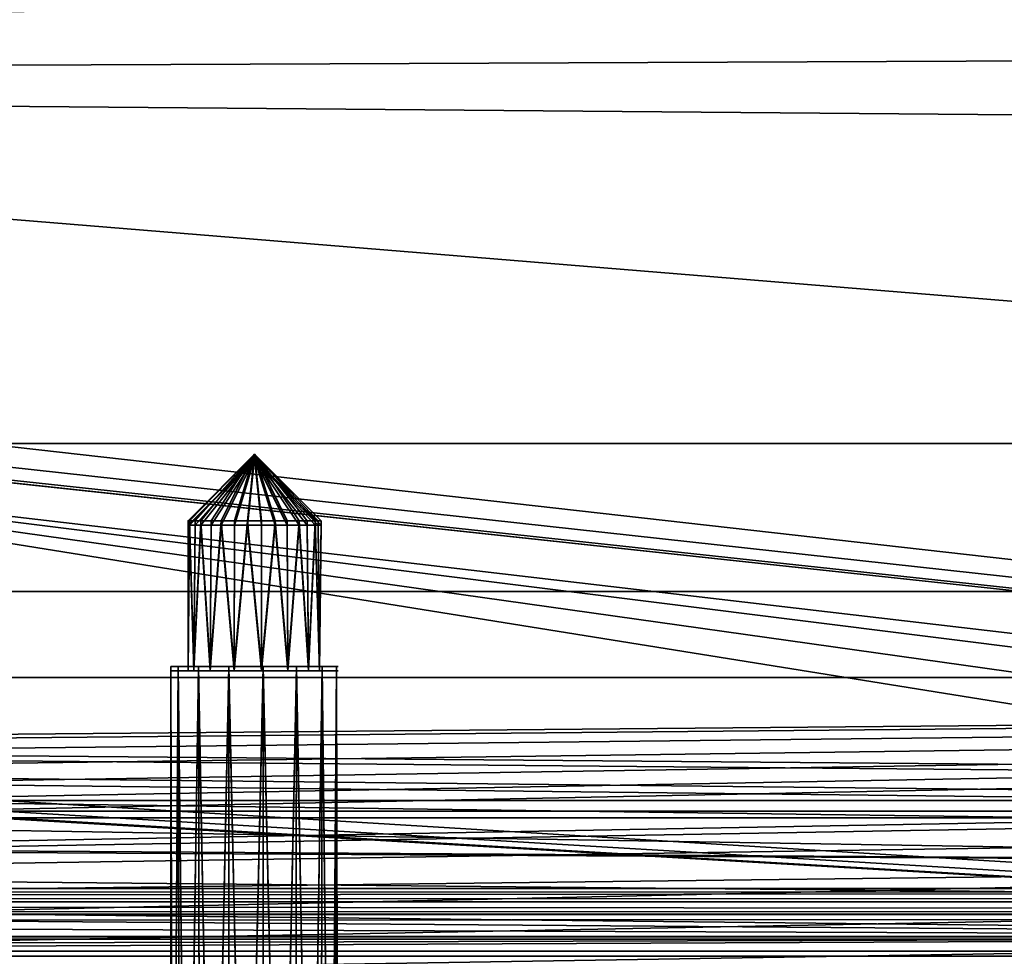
# Model space of a CAD drawing. Header units: millimetres. Extents: x -523 to 5173, y -130 to 66.
# Tile 682 of 1056: x 178 to 201, y -54 to -33. Entities that reach past the tile are written whole.
import ezdxf

# ---------------------------------------------------------------- set-up
doc = ezdxf.new("R2010")
doc.units = ezdxf.units.MM
doc.layers.add('151', color=7, linetype='Continuous', true_color=0xffffff)

# ---------------------------------------------------------------- blocks, each defined once
blk = doc.blocks.new('UG_SURFACE_009')
at = {"layer": '151', "color": 252, "linetype": 'Continuous', "lineweight": 35}
for points in [[(522.5, -46, 2207), (522.5, 40, 2207), (-522.5, 40, 2207), (-522.5, -46, 2207)], [(-372.5, -46, 2057), (-372.5, 40, 2057), (372.5, 40, 2057), (372.5, -46, 2057)], [(522.5, -46, 2207), (-522.5, -46, 2207), (-372.5, -46, 2057), (372.5, -46, 2057)]]:
    blk.add_3dface(points, dxfattribs=at)
blk = doc.blocks.new('UG_SURFACE_013')
at = {"layer": '151', "color": 252, "linetype": 'Continuous', "lineweight": 35}
for points in [[(225.618, -52.351, 1.75), (-38.56, -48, 1.75), (0.165, -50.9, 1.75)], [(-38.56, -48, 1.75), (226.761, -51.082, 1.75), (227.615, -50.9, 1.75)], [(-38.56, -48, 1.75), (225.618, -52.351, 1.75), (226.055, -51.595, 1.75)], [(-38.56, -48, 1.75), (304.211, -51.082, 1.75), (305.065, -50.9, 1.75)], [(227.615, -50.9, 1.75), (304.211, -51.082, 1.75), (-38.56, -48, 1.75)], [(305.065, -50.9, 1.75), (327.165, -48, 1.75), (-38.56, -48, 1.75)], [(226.055, -51.595, 1.75), (226.761, -51.082, 1.75), (-38.56, -48, 1.75)], [(-38.56, -48, 1.75), (327.165, -48, 1.75), (327.165, -48, 0.95), (-38.56, -48, 0.95)], [(0.165, -50.9, 0.95), (-38.56, -48, 0.95), (327.165, -48, 0.95)], [(327.165, -48, 0.95), (1.02, -51.082, 0.95), (0.165, -50.9, 0.95)], [(0.602, -55.054, 0.95), (1.4, -54.699, 0.95), (327.165, -48, 0.95), (227.615, -50.9, 0.95)], [(1.726, -51.595, 0.95), (1.02, -51.082, 0.95), (327.165, -48, 0.95)], [(1.4, -54.699, 0.95), (1.984, -54.05, 0.95), (327.165, -48, 0.95)], [(2.163, -52.351, 0.95), (1.726, -51.595, 0.95), (327.165, -48, 0.95)], [(327.165, -48, 0.95), (1.984, -54.05, 0.95), (2.254, -53.22, 0.95)], [(2.254, -53.22, 0.95), (2.163, -52.351, 0.95), (327.165, -48, 0.95)], [(0.165, -50.9, 1.75), (1.02, -51.082, 1.75), (225.618, -52.351, 1.75)], [(227.615, -50.9, 0.95), (226.761, -51.082, 0.95), (0.602, -55.054, 0.95)], [(0.602, -55.054, 0.95), (226.761, -51.082, 0.95), (226.055, -51.595, 0.95)], [(1.02, -51.082, 1.75), (1.726, -51.595, 1.75), (225.797, -54.05, 1.75), (225.527, -53.22, 1.75)], [(225.527, -53.22, 1.75), (225.618, -52.351, 1.75), (1.02, -51.082, 1.75)], [(226.055, -51.595, 0.95), (225.618, -52.351, 0.95), (0.602, -55.054, 0.95)], [(225.797, -54.05, 1.75), (1.726, -51.595, 1.75), (2.163, -52.351, 1.75)], [(0.602, -55.054, 0.95), (225.618, -52.351, 0.95), (-38.56, -58.25, 0.95)], [(225.618, -52.351, 0.95), (225.527, -53.22, 0.95), (-38.56, -58.25, 0.95)], [(2.163, -52.351, 1.75), (2.254, -53.22, 1.75), (225.797, -54.05, 1.75)], [(225.527, -53.22, 0.95), (225.797, -54.05, 0.95), (-38.56, -58.25, 0.95)], [(225.797, -54.05, 1.75), (2.254, -53.22, 1.75), (1.984, -54.05, 1.75)], [(-38.56, -58.25, 0.95), (225.797, -54.05, 0.95), (226.381, -54.699, 0.95)], [(1.4, -54.699, 1.75), (0.602, -55.054, 1.75), (225.797, -54.05, 1.75)], [(226.381, -54.699, 1.75), (225.797, -54.05, 1.75), (0.602, -55.054, 1.75)], [(1.984, -54.05, 1.75), (1.4, -54.699, 1.75), (225.797, -54.05, 1.75)]]:
    blk.add_3dface(points, dxfattribs=at)
blk = doc.blocks.new('UG_SURFACE_014')
at = {"layer": '151', "color": 252, "linetype": 'Continuous', "lineweight": 35}
for points in [[(332.665, -62, 2014.25), (332.665, -2, 2014.25), (-332.335, -2, 2014.25), (-332.335, -62, 2014.25)], [(-332.335, -62, 4.25), (-332.335, -2, 4.25), (332.665, -2, 4.25), (332.665, -62, 4.25)]]:
    blk.add_3dface(points, dxfattribs=at)
blk = doc.blocks.new('UG_SURFACE_015')
at = {"layer": '151', "color": 252, "linetype": 'Continuous', "lineweight": 35}
for points in [[(266.34, -2.6, 1.75), (163.44, -2.6, 1.75), (163.44, -42.55, 1.75), (266.34, -42.55, 1.75)], [(266.34, -42.55, 0.95), (163.44, -42.55, 0.95), (163.44, -2.6, 0.95), (266.34, -2.6, 0.95)], [(305.176, -26.404, 2023.15), (304.811, -29.878, 2023.15), (101.984, -34.05, 2023.15), (102.254, -33.22, 2023.15)], [(102.254, -33.22, 2023.15), (102.163, -32.351, 2023.15), (305.176, -26.404, 2023.15)], [(304.811, -29.878, 2023.95), (305.176, -26.404, 2023.95), (102.163, -32.351, 2023.95), (102.254, -33.22, 2023.95)], [(101.984, -34.05, 2023.15), (304.811, -29.878, 2023.15), (305.891, -33.2, 2023.15)], [(305.891, -33.2, 2023.95), (304.811, -29.878, 2023.95), (101.984, -34.05, 2023.95)], [(102.254, -33.22, 2023.95), (101.984, -34.05, 2023.95), (304.811, -29.878, 2023.95)], [(305.891, -33.2, 2023.15), (308.228, -35.796, 2023.15), (101.984, -34.05, 2023.15)], [(101.984, -34.05, 2023.95), (308.228, -35.796, 2023.95), (305.891, -33.2, 2023.95)], [(-98.6, -34.699, 2023.15), (-98.016, -34.05, 2023.15), (337.33, -60.6, 2023.15)], [(337.33, -60.6, 2023.95), (-98.016, -34.05, 2023.95), (-98.6, -34.699, 2023.95)], [(337.33, -60.6, 2023.15), (-98.016, -34.05, 2023.15), (99.729, -35.054, 2023.15)], [(99.729, -35.054, 2023.95), (-98.016, -34.05, 2023.95), (337.33, -60.6, 2023.95)], [(101.4, -34.699, 2023.15), (101.984, -34.05, 2023.15), (337.33, -60.6, 2023.15)], [(337.33, -60.6, 2023.95), (101.984, -34.05, 2023.95), (101.4, -34.699, 2023.95)], [(337.33, -60.6, 2023.15), (101.984, -34.05, 2023.15), (308.228, -35.796, 2023.15), (311.419, -37.216, 2023.15)], [(311.419, -37.216, 2023.95), (308.228, -35.796, 2023.95), (101.984, -34.05, 2023.95), (337.33, -60.6, 2023.95)], [(337.33, -60.6, 2023.15), (-99.398, -35.054, 2023.15), (-98.6, -34.699, 2023.15)], [(-98.6, -34.699, 2023.95), (-99.398, -35.054, 2023.95), (337.33, -60.6, 2023.95)], [(337.33, -60.6, 2023.15), (100.602, -35.054, 2023.15), (101.4, -34.699, 2023.15)], [(101.4, -34.699, 2023.95), (100.602, -35.054, 2023.95), (337.33, -60.6, 2023.95)], [(-100.271, -35.054, 2023.15), (337.33, -60.6, 2023.15), (-337, -60.6, 2023.15)], [(-335.432, -59.702, 2023.95), (337.33, -60.6, 2023.95), (-99.398, -35.054, 2023.95), (-100.271, -35.054, 2023.95)], [(-100.271, -35.054, 2023.15), (-99.398, -35.054, 2023.15), (337.33, -60.6, 2023.15)], [(99.729, -35.054, 2023.15), (100.602, -35.054, 2023.15), (337.33, -60.6, 2023.15)], [(337.33, -60.6, 2023.95), (100.602, -35.054, 2023.95), (99.729, -35.054, 2023.95)], [(163.44, -42.55, 1.75), (224.681, -52.376, 1.75), (225.188, -51.237, 1.75)], [(266.34, -42.55, 1.75), (163.44, -42.55, 1.75), (227.302, -50.016, 1.75), (228.542, -50.147, 1.75)], [(225.188, -51.237, 1.75), (226.115, -50.402, 1.75), (163.44, -42.55, 1.75)], [(226.115, -50.402, 1.75), (227.302, -50.016, 1.75), (163.44, -42.55, 1.75)], [(163.44, -42.55, 1.75), (163.44, -57.75, 1.75), (224.681, -53.624, 1.75), (224.681, -52.376, 1.75)], [(163.44, -42.55, 0.95), (226.115, -50.402, 0.95), (225.188, -51.237, 0.95)], [(163.44, -57.75, 0.95), (163.44, -42.55, 0.95), (224.681, -52.376, 0.95), (224.681, -53.624, 0.95)], [(163.44, -42.55, 0.95), (227.302, -50.016, 0.95), (226.115, -50.402, 0.95)], [(228.542, -50.147, 0.95), (227.302, -50.016, 0.95), (163.44, -42.55, 0.95), (266.34, -42.55, 0.95)], [(225.188, -51.237, 0.95), (224.681, -52.376, 0.95), (163.44, -42.55, 0.95)], [(225.188, -54.763, 1.75), (224.681, -53.624, 1.75), (163.44, -57.75, 1.75)], [(163.44, -57.75, 0.95), (224.681, -53.624, 0.95), (225.188, -54.763, 0.95)]]:
    blk.add_3dface(points, dxfattribs=at)
blk = doc.blocks.new('UG_SURFACE_016')
at = {"layer": '151', "color": 252, "linetype": 'Continuous', "lineweight": 35}
for points in [[(266.34, -2.6, 1.75), (163.44, -2.6, 1.75), (163.44, -42.55, 1.75), (266.34, -42.55, 1.75)], [(266.34, -42.55, 0.95), (163.44, -42.55, 0.95), (163.44, -2.6, 0.95), (266.34, -2.6, 0.95)], [(305.176, -26.404, 2023.15), (304.811, -29.878, 2023.15), (101.984, -34.05, 2023.15), (102.254, -33.22, 2023.15)], [(102.254, -33.22, 2023.15), (102.163, -32.351, 2023.15), (305.176, -26.404, 2023.15)], [(304.811, -29.878, 2023.95), (305.176, -26.404, 2023.95), (102.163, -32.351, 2023.95), (102.254, -33.22, 2023.95)], [(101.984, -34.05, 2023.15), (304.811, -29.878, 2023.15), (305.891, -33.2, 2023.15)], [(305.891, -33.2, 2023.95), (304.811, -29.878, 2023.95), (101.984, -34.05, 2023.95)], [(102.254, -33.22, 2023.95), (101.984, -34.05, 2023.95), (304.811, -29.878, 2023.95)], [(305.891, -33.2, 2023.15), (308.228, -35.796, 2023.15), (101.984, -34.05, 2023.15)], [(101.984, -34.05, 2023.95), (308.228, -35.796, 2023.95), (305.891, -33.2, 2023.95)], [(-98.6, -34.699, 2023.15), (-98.016, -34.05, 2023.15), (337.33, -60.6, 2023.15)], [(337.33, -60.6, 2023.95), (-98.016, -34.05, 2023.95), (-98.6, -34.699, 2023.95)], [(337.33, -60.6, 2023.15), (-98.016, -34.05, 2023.15), (99.729, -35.054, 2023.15)], [(99.729, -35.054, 2023.95), (-98.016, -34.05, 2023.95), (337.33, -60.6, 2023.95)], [(101.4, -34.699, 2023.15), (101.984, -34.05, 2023.15), (337.33, -60.6, 2023.15)], [(337.33, -60.6, 2023.95), (101.984, -34.05, 2023.95), (101.4, -34.699, 2023.95)], [(337.33, -60.6, 2023.15), (101.984, -34.05, 2023.15), (308.228, -35.796, 2023.15), (311.419, -37.216, 2023.15)], [(311.419, -37.216, 2023.95), (308.228, -35.796, 2023.95), (101.984, -34.05, 2023.95), (337.33, -60.6, 2023.95)], [(337.33, -60.6, 2023.15), (-99.398, -35.054, 2023.15), (-98.6, -34.699, 2023.15)], [(-98.6, -34.699, 2023.95), (-99.398, -35.054, 2023.95), (337.33, -60.6, 2023.95)], [(337.33, -60.6, 2023.15), (100.602, -35.054, 2023.15), (101.4, -34.699, 2023.15)], [(101.4, -34.699, 2023.95), (100.602, -35.054, 2023.95), (337.33, -60.6, 2023.95)], [(-100.271, -35.054, 2023.15), (337.33, -60.6, 2023.15), (-337, -60.6, 2023.15)], [(-335.432, -59.702, 2023.95), (337.33, -60.6, 2023.95), (-99.398, -35.054, 2023.95), (-100.271, -35.054, 2023.95)], [(-100.271, -35.054, 2023.15), (-99.398, -35.054, 2023.15), (337.33, -60.6, 2023.15)], [(99.729, -35.054, 2023.15), (100.602, -35.054, 2023.15), (337.33, -60.6, 2023.15)], [(337.33, -60.6, 2023.95), (100.602, -35.054, 2023.95), (99.729, -35.054, 2023.95)], [(163.44, -42.55, 1.75), (224.681, -52.376, 1.75), (225.188, -51.237, 1.75)], [(266.34, -42.55, 1.75), (163.44, -42.55, 1.75), (227.302, -50.016, 1.75), (228.542, -50.147, 1.75)], [(225.188, -51.237, 1.75), (226.115, -50.402, 1.75), (163.44, -42.55, 1.75)], [(226.115, -50.402, 1.75), (227.302, -50.016, 1.75), (163.44, -42.55, 1.75)], [(163.44, -42.55, 1.75), (163.44, -57.75, 1.75), (224.681, -53.624, 1.75), (224.681, -52.376, 1.75)], [(163.44, -42.55, 0.95), (226.115, -50.402, 0.95), (225.188, -51.237, 0.95)], [(163.44, -57.75, 0.95), (163.44, -42.55, 0.95), (224.681, -52.376, 0.95), (224.681, -53.624, 0.95)], [(163.44, -42.55, 0.95), (227.302, -50.016, 0.95), (226.115, -50.402, 0.95)], [(228.542, -50.147, 0.95), (227.302, -50.016, 0.95), (163.44, -42.55, 0.95), (266.34, -42.55, 0.95)], [(225.188, -51.237, 0.95), (224.681, -52.376, 0.95), (163.44, -42.55, 0.95)], [(225.188, -54.763, 1.75), (224.681, -53.624, 1.75), (163.44, -57.75, 1.75)], [(163.44, -57.75, 0.95), (224.681, -53.624, 0.95), (225.188, -54.763, 0.95)]]:
    blk.add_3dface(points, dxfattribs=at)
blk = doc.blocks.new('UG_SURFACE_020')
at = {"layer": '151', "color": 1, "linetype": 'Continuous', "lineweight": 35}
for points in [[(-337.835, -28, -1.05), (338.165, -28, -1.05), (338.165, -48, -1.05), (-337.835, -48, -1.05)], [(-337.835, -48, 0.95), (338.165, -48, 0.95), (338.165, -28, 0.95), (-337.835, -28, 0.95)], [(-337.835, -48, -1.05), (338.165, -48, -1.05), (338.165, -48, 0.95), (-337.835, -48, 0.95)]]:
    blk.add_3dface(points, dxfattribs=at)
blk = doc.blocks.new('UG_SURFACE_027')
at = {"layer": '151', "color": 252, "linetype": 'Continuous', "lineweight": 35}
for points in [[(332.665, -62, 2014.25), (332.665, -2, 2014.25), (-332.335, -2, 2014.25), (-332.335, -62, 2014.25)], [(-332.335, -62, 4.25), (-332.335, -2, 4.25), (332.665, -2, 4.25), (332.665, -62, 4.25)]]:
    blk.add_3dface(points, dxfattribs=at)
blk = doc.blocks.new('UG_SURFACE_041')
at = {"layer": '151', "color": 252, "linetype": 'Continuous', "lineweight": 35}
for points in [[(-329, 4.013, -5), (-344, 4.013, -5), (-344, -50.87, -5), (344, -50.87, -5)], [(-329, 4.013, -6), (329, 4.013, -6), (-344, -50.87, -6)], [(329, 4.013, -6), (344, 4.013, -6), (344, -50.87, -6), (-344, -50.87, -6)], [(329, 4.013, -5), (-329, 4.013, -5), (344, -50.87, -5)], [(-344, -51.274, -5.032), (344, -51.274, -5.032), (344, -50.87, -5), (-344, -50.87, -5)], [(-344, -50.87, -6), (344, -50.87, -6), (344, -51.117, -6.019), (-344, -51.117, -6.019)], [(-344, -51.117, -6.019), (344, -51.117, -6.019), (344, -57.831, -7.083), (-344, -57.831, -7.083)], [(-344, -57.987, -6.095), (344, -57.987, -6.095), (344, -51.274, -5.032), (-344, -51.274, -5.032)]]:
    blk.add_3dface(points, dxfattribs=at)
blk = doc.blocks.new('UG_SURFACE_057')
at = {"layer": '151', "color": 252, "linetype": 'Continuous', "lineweight": 35}
for points in [[(-346.5, -52.92, 2031.5), (346.5, -52.92, 2031.5), (346.5, 14.92, 2031.5), (-346.5, 14.92, 2031.5)], [(-345, -52.92, 2030), (-345, 14.92, 2030), (345, 14.92, 2030), (345, -52.92, 2030)], [(-390, -46, 2075), (390, -46, 2075), (388.5, -46, 2073.5), (-388.5, -46, 2073.5)], [(-390, -46, 2075), (-390, -52.92, 2075), (390, -52.92, 2075), (390, -46, 2075)], [(-388.5, -46, 2073.5), (388.5, -46, 2073.5), (388.5, -52.92, 2073.5), (-388.5, -52.92, 2073.5)], [(389.941, -53.521, 2074.941), (-390, -52.92, 2075), (-389.941, -53.521, 2074.941)], [(389.941, -53.521, 2074.941), (390, -52.92, 2075), (-390, -52.92, 2075)], [(-388.47, -53.228, 2073.47), (-388.5, -52.92, 2073.5), (388.5, -52.92, 2073.5)], [(-388.47, -53.228, 2073.47), (388.5, -52.92, 2073.5), (388.47, -53.228, 2073.47)], [(346.53, -53.228, 2031.53), (-346.5, -52.92, 2031.5), (-346.53, -53.228, 2031.53)], [(346.53, -53.228, 2031.53), (346.5, -52.92, 2031.5), (-346.5, -52.92, 2031.5)], [(-345.059, -53.521, 2030.059), (345, -52.92, 2030), (345.059, -53.521, 2030.059)], [(-345.059, -53.521, 2030.059), (-345, -52.92, 2030), (345, -52.92, 2030)], [(388.47, -53.228, 2073.47), (388.38, -53.525, 2073.38), (-388.38, -53.525, 2073.38), (-388.47, -53.228, 2073.47)], [(-346.53, -53.228, 2031.53), (-346.62, -53.525, 2031.62), (346.62, -53.525, 2031.62)], [(-346.53, -53.228, 2031.53), (346.62, -53.525, 2031.62), (346.53, -53.228, 2031.53)], [(-389.941, -53.521, 2074.941), (-389.766, -54.099, 2074.765), (389.766, -54.099, 2074.765), (389.941, -53.521, 2074.941)], [(388.037, -54.037, 2073.037), (-388.037, -54.037, 2073.037), (-388.38, -53.525, 2073.38), (388.38, -53.525, 2073.38)], [(346.62, -53.525, 2031.62), (-346.62, -53.525, 2031.62), (-346.963, -54.037, 2031.963), (346.963, -54.037, 2031.963)], [(345.059, -53.521, 2030.059), (-345.234, -54.099, 2030.234), (-345.059, -53.521, 2030.059)], [(345.059, -53.521, 2030.059), (345.234, -54.099, 2030.234), (-345.234, -54.099, 2030.234)], [(389.766, -54.099, 2074.765), (-389.766, -54.099, 2074.765), (-389.098, -55.098, 2074.098), (389.098, -55.098, 2074.098)], [(387.525, -54.38, 2072.525), (-387.525, -54.38, 2072.525), (-388.037, -54.037, 2073.037), (388.037, -54.037, 2073.037)], [(346.963, -54.037, 2031.963), (-346.963, -54.037, 2031.963), (-347.475, -54.38, 2032.475), (347.475, -54.38, 2032.475)], [(345.902, -55.098, 2030.902), (-345.902, -55.098, 2030.902), (-345.234, -54.099, 2030.234), (345.234, -54.099, 2030.234)], [(386.92, -54.5, 2071.92), (-386.92, -54.5, 2071.92), (-387.525, -54.38, 2072.525), (387.525, -54.38, 2072.525)], [(347.475, -54.38, 2032.475), (-347.475, -54.38, 2032.475), (-348.08, -54.5, 2033.08), (348.08, -54.5, 2033.08)], [(-386.92, -54.5, 2071.92), (386.92, -54.5, 2071.92), (348.08, -54.5, 2033.08), (-348.08, -54.5, 2033.08)]]:
    blk.add_3dface(points, dxfattribs=at)
blk = doc.blocks.new('UG_SURFACE_068')
at = {"layer": '151', "color": 252, "linetype": 'Continuous', "lineweight": 35}
for points in [[(-346.5, -52.92, 2031.5), (346.5, -52.92, 2031.5), (346.5, 14.92, 2031.5), (-346.5, 14.92, 2031.5)], [(-345, -52.92, 2030), (-345, 14.92, 2030), (345, 14.92, 2030), (345, -52.92, 2030)], [(-390, -46, 2075), (390, -46, 2075), (388.5, -46, 2073.5), (-388.5, -46, 2073.5)], [(-390, -46, 2075), (-390, -52.92, 2075), (390, -52.92, 2075), (390, -46, 2075)], [(-388.5, -46, 2073.5), (388.5, -46, 2073.5), (388.5, -52.92, 2073.5), (-388.5, -52.92, 2073.5)], [(389.941, -53.521, 2074.941), (-390, -52.92, 2075), (-389.941, -53.521, 2074.941)], [(389.941, -53.521, 2074.941), (390, -52.92, 2075), (-390, -52.92, 2075)], [(-388.47, -53.228, 2073.47), (-388.5, -52.92, 2073.5), (388.5, -52.92, 2073.5)], [(-388.47, -53.228, 2073.47), (388.5, -52.92, 2073.5), (388.47, -53.228, 2073.47)], [(346.53, -53.228, 2031.53), (-346.5, -52.92, 2031.5), (-346.53, -53.228, 2031.53)], [(346.53, -53.228, 2031.53), (346.5, -52.92, 2031.5), (-346.5, -52.92, 2031.5)], [(-345.059, -53.521, 2030.059), (345, -52.92, 2030), (345.059, -53.521, 2030.059)], [(-345.059, -53.521, 2030.059), (-345, -52.92, 2030), (345, -52.92, 2030)], [(388.47, -53.228, 2073.47), (388.38, -53.525, 2073.38), (-388.38, -53.525, 2073.38), (-388.47, -53.228, 2073.47)], [(-346.53, -53.228, 2031.53), (-346.62, -53.525, 2031.62), (346.62, -53.525, 2031.62)], [(-346.53, -53.228, 2031.53), (346.62, -53.525, 2031.62), (346.53, -53.228, 2031.53)], [(-389.941, -53.521, 2074.941), (-389.766, -54.099, 2074.765), (389.766, -54.099, 2074.765), (389.941, -53.521, 2074.941)], [(388.037, -54.037, 2073.037), (-388.037, -54.037, 2073.037), (-388.38, -53.525, 2073.38), (388.38, -53.525, 2073.38)], [(346.62, -53.525, 2031.62), (-346.62, -53.525, 2031.62), (-346.963, -54.037, 2031.963), (346.963, -54.037, 2031.963)], [(345.059, -53.521, 2030.059), (-345.234, -54.099, 2030.234), (-345.059, -53.521, 2030.059)], [(345.059, -53.521, 2030.059), (345.234, -54.099, 2030.234), (-345.234, -54.099, 2030.234)], [(389.766, -54.099, 2074.765), (-389.766, -54.099, 2074.765), (-389.098, -55.098, 2074.098), (389.098, -55.098, 2074.098)], [(387.525, -54.38, 2072.525), (-387.525, -54.38, 2072.525), (-388.037, -54.037, 2073.037), (388.037, -54.037, 2073.037)], [(346.963, -54.037, 2031.963), (-346.963, -54.037, 2031.963), (-347.475, -54.38, 2032.475), (347.475, -54.38, 2032.475)], [(345.902, -55.098, 2030.902), (-345.902, -55.098, 2030.902), (-345.234, -54.099, 2030.234), (345.234, -54.099, 2030.234)], [(386.92, -54.5, 2071.92), (-386.92, -54.5, 2071.92), (-387.525, -54.38, 2072.525), (387.525, -54.38, 2072.525)], [(347.475, -54.38, 2032.475), (-347.475, -54.38, 2032.475), (-348.08, -54.5, 2033.08), (348.08, -54.5, 2033.08)], [(-386.92, -54.5, 2071.92), (386.92, -54.5, 2071.92), (348.08, -54.5, 2033.08), (-348.08, -54.5, 2033.08)]]:
    blk.add_3dface(points, dxfattribs=at)
blk = doc.blocks.new('UG_SURFACE_317')
at = {"layer": '151', "color": 156, "linetype": 'Continuous', "lineweight": 35}
for points in [[(183.65, -42.8, 1712.402), (182.134, -44.35, 1712.08), (182.1, -44.35, 1712.402)], [(182.1, -44.35, 1712.402), (182.134, -44.35, 1712.724), (183.65, -42.8, 1712.402)], [(183.65, -42.8, 1712.402), (182.134, -44.35, 1712.724), (182.265, -44.35, 1713.019)], [(182.265, -44.35, 1711.785), (182.134, -44.35, 1712.08), (183.65, -42.8, 1712.402)], [(183.65, -42.8, 1712.402), (182.396, -44.35, 1711.491), (182.265, -44.35, 1711.785)], [(182.265, -44.35, 1713.019), (182.396, -44.35, 1713.313), (183.65, -42.8, 1712.402)], [(183.65, -42.8, 1712.402), (182.396, -44.35, 1713.313), (182.636, -44.35, 1713.529)], [(182.636, -44.35, 1711.275), (182.396, -44.35, 1711.491), (183.65, -42.8, 1712.402)], [(183.65, -42.8, 1712.402), (182.875, -44.35, 1711.06), (182.636, -44.35, 1711.275)], [(182.636, -44.35, 1713.529), (182.875, -44.35, 1713.744), (183.65, -42.8, 1712.402)], [(183.65, -42.8, 1712.402), (182.875, -44.35, 1713.744), (183.181, -44.35, 1713.844)], [(183.181, -44.35, 1710.96), (182.875, -44.35, 1711.06), (183.65, -42.8, 1712.402)], [(183.65, -42.8, 1712.402), (183.488, -44.35, 1710.86), (183.181, -44.35, 1710.96)], [(183.181, -44.35, 1713.844), (183.488, -44.35, 1713.944), (183.65, -42.8, 1712.402)], [(183.65, -42.8, 1712.402), (183.488, -44.35, 1713.944), (183.808, -44.35, 1713.91)], [(183.808, -44.35, 1710.894), (183.488, -44.35, 1710.86), (183.65, -42.8, 1712.402)], [(183.65, -42.8, 1712.402), (185.066, -44.35, 1713.032), (185.133, -44.35, 1712.717)], [(183.65, -42.8, 1712.402), (184.687, -44.35, 1713.554), (184.877, -44.35, 1713.293)], [(183.65, -42.8, 1712.402), (184.129, -44.35, 1713.876), (184.408, -44.35, 1713.715)], [(183.65, -42.8, 1712.402), (184.129, -44.35, 1710.928), (183.808, -44.35, 1710.894)], [(183.65, -42.8, 1712.402), (184.687, -44.35, 1711.25), (184.408, -44.35, 1711.089)], [(183.65, -42.8, 1712.402), (185.066, -44.35, 1711.772), (184.877, -44.35, 1711.511)], [(183.65, -42.8, 1712.402), (185.2, -44.35, 1712.402), (185.133, -44.35, 1712.087)], [(185.133, -44.35, 1712.087), (185.066, -44.35, 1711.772), (183.65, -42.8, 1712.402)], [(184.877, -44.35, 1711.511), (184.687, -44.35, 1711.25), (183.65, -42.8, 1712.402)], [(184.408, -44.35, 1711.089), (184.129, -44.35, 1710.928), (183.65, -42.8, 1712.402)], [(183.808, -44.35, 1713.91), (184.129, -44.35, 1713.876), (183.65, -42.8, 1712.402)], [(184.408, -44.35, 1713.715), (184.687, -44.35, 1713.554), (183.65, -42.8, 1712.402)], [(184.877, -44.35, 1713.293), (185.066, -44.35, 1713.032), (183.65, -42.8, 1712.402)], [(185.133, -44.35, 1712.717), (185.2, -44.35, 1712.402), (183.65, -42.8, 1712.402)], [(182.1, -47.75, 1712.402), (182.234, -47.75, 1713.032), (182.134, -44.35, 1712.724)], [(182.1, -47.75, 1712.402), (182.1, -44.35, 1712.402), (182.134, -44.35, 1712.08)], [(182.134, -44.35, 1712.08), (182.234, -47.75, 1711.772), (182.1, -47.75, 1712.402)], [(182.134, -44.35, 1712.724), (182.1, -44.35, 1712.402), (182.1, -47.75, 1712.402)], [(182.234, -47.75, 1713.032), (182.265, -44.35, 1713.019), (182.134, -44.35, 1712.724)], [(182.134, -44.35, 1712.08), (182.265, -44.35, 1711.785), (182.234, -47.75, 1711.772)], [(182.396, -44.35, 1713.313), (182.234, -47.75, 1713.032), (182.613, -47.75, 1713.554)], [(182.613, -47.75, 1711.25), (182.234, -47.75, 1711.772), (182.396, -44.35, 1711.491)], [(182.234, -47.75, 1711.772), (182.265, -44.35, 1711.785), (182.396, -44.35, 1711.491)], [(182.396, -44.35, 1713.313), (182.265, -44.35, 1713.019), (182.234, -47.75, 1713.032)], [(182.613, -47.75, 1713.554), (182.636, -44.35, 1713.529), (182.396, -44.35, 1713.313)], [(182.396, -44.35, 1711.491), (182.636, -44.35, 1711.275), (182.613, -47.75, 1711.25)], [(182.875, -44.35, 1713.744), (182.613, -47.75, 1713.554), (183.171, -47.75, 1713.876)], [(183.171, -47.75, 1710.928), (182.613, -47.75, 1711.25), (182.875, -44.35, 1711.06)], [(182.613, -47.75, 1711.25), (182.636, -44.35, 1711.275), (182.875, -44.35, 1711.06)], [(182.875, -44.35, 1713.744), (182.636, -44.35, 1713.529), (182.613, -47.75, 1713.554)], [(183.171, -47.75, 1713.876), (183.181, -44.35, 1713.844), (182.875, -44.35, 1713.744)], [(182.875, -44.35, 1711.06), (183.181, -44.35, 1710.96), (183.171, -47.75, 1710.928)], [(183.171, -47.75, 1713.876), (183.812, -47.75, 1713.944), (183.488, -44.35, 1713.944)], [(183.171, -47.75, 1710.928), (183.181, -44.35, 1710.96), (183.488, -44.35, 1710.86)], [(183.488, -44.35, 1710.86), (183.812, -47.75, 1710.86), (183.171, -47.75, 1710.928)], [(183.488, -44.35, 1713.944), (183.181, -44.35, 1713.844), (183.171, -47.75, 1713.876)], [(183.812, -47.75, 1713.944), (183.808, -44.35, 1713.91), (183.488, -44.35, 1713.944)], [(183.488, -44.35, 1710.86), (183.808, -44.35, 1710.894), (183.812, -47.75, 1710.86)], [(183.812, -47.75, 1710.86), (183.808, -44.35, 1710.894), (184.129, -44.35, 1710.928)], [(184.129, -44.35, 1713.876), (183.808, -44.35, 1713.91), (183.812, -47.75, 1713.944)], [(183.812, -47.75, 1713.944), (184.425, -47.75, 1713.744), (184.129, -44.35, 1713.876)], [(184.129, -44.35, 1710.928), (184.425, -47.75, 1711.06), (183.812, -47.75, 1710.86)], [(184.425, -47.75, 1713.744), (184.408, -44.35, 1713.715), (184.129, -44.35, 1713.876)], [(184.129, -44.35, 1710.928), (184.408, -44.35, 1711.089), (184.425, -47.75, 1711.06)], [(184.425, -47.75, 1711.06), (184.408, -44.35, 1711.089), (184.687, -44.35, 1711.25)], [(184.687, -44.35, 1713.554), (184.408, -44.35, 1713.715), (184.425, -47.75, 1713.744)], [(184.687, -44.35, 1713.554), (184.425, -47.75, 1713.744), (184.904, -47.75, 1713.313)], [(184.904, -47.75, 1711.491), (184.425, -47.75, 1711.06), (184.687, -44.35, 1711.25)], [(184.904, -47.75, 1713.313), (184.877, -44.35, 1713.293), (184.687, -44.35, 1713.554)], [(184.687, -44.35, 1711.25), (184.877, -44.35, 1711.511), (184.904, -47.75, 1711.491)], [(184.904, -47.75, 1711.491), (184.877, -44.35, 1711.511), (185.066, -44.35, 1711.772)], [(185.066, -44.35, 1713.032), (184.877, -44.35, 1713.293), (184.904, -47.75, 1713.313)], [(185.066, -44.35, 1713.032), (184.904, -47.75, 1713.313), (185.166, -47.75, 1712.724)], [(185.166, -47.75, 1712.08), (184.904, -47.75, 1711.491), (185.066, -44.35, 1711.772)], [(185.166, -47.75, 1712.724), (185.133, -44.35, 1712.717), (185.066, -44.35, 1713.032)], [(185.066, -44.35, 1711.772), (185.133, -44.35, 1712.087), (185.166, -47.75, 1712.08)], [(185.166, -47.75, 1712.08), (185.133, -44.35, 1712.087), (185.2, -44.35, 1712.402)], [(185.2, -44.35, 1712.402), (185.133, -44.35, 1712.717), (185.166, -47.75, 1712.724)], [(185.2, -44.35, 1712.402), (185.166, -47.75, 1712.724), (185.166, -47.75, 1712.08)], [(181.869, -47.75, 1711.609), (181.7, -47.75, 1712.402), (182.1, -47.75, 1712.402), (182.234, -47.75, 1711.772)], [(182.234, -47.75, 1713.032), (182.1, -47.75, 1712.402), (181.7, -47.75, 1712.402), (181.869, -47.75, 1713.195)], [(181.7, -47.75, 1712.402), (181.7, -65.555, 1712.402), (181.743, -65.555, 1712.807)], [(181.743, -65.555, 1712.807), (181.869, -47.75, 1713.195), (181.7, -47.75, 1712.402)], [(181.7, -47.75, 1712.402), (181.869, -47.75, 1711.609), (181.743, -65.555, 1711.997)], [(181.743, -65.555, 1711.997), (181.7, -65.555, 1712.402), (181.7, -47.75, 1712.402)], [(181.869, -47.75, 1711.609), (181.908, -65.555, 1711.626), (181.743, -65.555, 1711.997)], [(181.743, -65.555, 1712.807), (181.908, -65.555, 1713.178), (181.869, -47.75, 1713.195)], [(181.869, -47.75, 1713.195), (182.345, -47.75, 1713.851), (182.613, -47.75, 1713.554), (182.234, -47.75, 1713.032)], [(182.234, -47.75, 1711.772), (182.613, -47.75, 1711.25), (182.345, -47.75, 1710.953), (181.869, -47.75, 1711.609)], [(181.869, -47.75, 1713.195), (181.908, -65.555, 1713.178), (182.072, -65.555, 1713.548)], [(182.072, -65.555, 1713.548), (182.345, -47.75, 1713.851), (181.869, -47.75, 1713.195)], [(181.869, -47.75, 1711.609), (182.345, -47.75, 1710.953), (182.072, -65.555, 1711.256)], [(182.072, -65.555, 1711.256), (181.908, -65.555, 1711.626), (181.869, -47.75, 1711.609)], [(182.345, -47.75, 1710.953), (182.374, -65.555, 1710.985), (182.072, -65.555, 1711.256)], [(182.072, -65.555, 1713.548), (182.374, -65.555, 1713.82), (182.345, -47.75, 1713.851)], [(183.047, -47.75, 1710.547), (182.345, -47.75, 1710.953), (182.613, -47.75, 1711.25), (183.171, -47.75, 1710.928)], [(183.171, -47.75, 1713.876), (182.613, -47.75, 1713.554), (182.345, -47.75, 1713.851), (183.047, -47.75, 1714.257)], [(183.047, -47.75, 1714.257), (182.345, -47.75, 1713.851), (182.675, -65.555, 1714.091)], [(182.345, -47.75, 1713.851), (182.374, -65.555, 1713.82), (182.675, -65.555, 1714.091)], [(182.675, -65.555, 1710.713), (182.345, -47.75, 1710.953), (183.047, -47.75, 1710.547)], [(182.675, -65.555, 1710.713), (182.374, -65.555, 1710.985), (182.345, -47.75, 1710.953)], [(183.047, -47.75, 1710.547), (183.061, -65.555, 1710.588), (182.675, -65.555, 1710.713)], [(182.675, -65.555, 1714.091), (183.061, -65.555, 1714.216), (183.047, -47.75, 1714.257)], [(183.171, -47.75, 1710.928), (183.812, -47.75, 1710.86), (183.854, -47.75, 1710.463), (183.047, -47.75, 1710.547)], [(183.047, -47.75, 1714.257), (183.854, -47.75, 1714.341), (183.812, -47.75, 1713.944), (183.171, -47.75, 1713.876)], [(183.047, -47.75, 1714.257), (183.061, -65.555, 1714.216), (183.446, -65.555, 1714.341)], [(183.446, -65.555, 1714.341), (183.854, -47.75, 1714.341), (183.047, -47.75, 1714.257)], [(183.446, -65.555, 1710.463), (183.047, -47.75, 1710.547), (183.854, -47.75, 1710.463)], [(183.446, -65.555, 1710.463), (183.061, -65.555, 1710.588), (183.047, -47.75, 1710.547)], [(183.854, -47.75, 1710.463), (183.849, -65.555, 1710.505), (183.446, -65.555, 1710.463)], [(183.446, -65.555, 1714.341), (183.849, -65.555, 1714.299), (183.854, -47.75, 1714.341)], [(184.625, -47.75, 1710.713), (183.854, -47.75, 1710.463), (183.812, -47.75, 1710.86), (184.425, -47.75, 1711.06)], [(184.425, -47.75, 1713.744), (183.812, -47.75, 1713.944), (183.854, -47.75, 1714.341), (184.625, -47.75, 1714.091)], [(183.854, -47.75, 1714.341), (183.849, -65.555, 1714.299), (184.253, -65.555, 1714.257)], [(184.253, -65.555, 1710.547), (183.849, -65.555, 1710.505), (183.854, -47.75, 1710.463)], [(184.625, -47.75, 1714.091), (183.854, -47.75, 1714.341), (184.253, -65.555, 1714.257)], [(184.253, -65.555, 1710.547), (183.854, -47.75, 1710.463), (184.625, -47.75, 1710.713)], [(184.625, -47.75, 1710.713), (184.604, -65.555, 1710.75), (184.253, -65.555, 1710.547)], [(184.253, -65.555, 1714.257), (184.604, -65.555, 1714.054), (184.625, -47.75, 1714.091)], [(184.625, -47.75, 1714.091), (185.228, -47.75, 1713.548), (184.904, -47.75, 1713.313), (184.425, -47.75, 1713.744)], [(184.425, -47.75, 1711.06), (184.904, -47.75, 1711.491), (185.228, -47.75, 1711.256), (184.625, -47.75, 1710.713)], [(184.625, -47.75, 1714.091), (184.604, -65.555, 1714.054), (184.955, -65.555, 1713.851)], [(184.955, -65.555, 1710.953), (184.604, -65.555, 1710.75), (184.625, -47.75, 1710.713)], [(185.228, -47.75, 1713.548), (184.625, -47.75, 1714.091), (184.955, -65.555, 1713.851)], [(184.955, -65.555, 1710.953), (184.625, -47.75, 1710.713), (185.228, -47.75, 1711.256)], [(185.228, -47.75, 1713.548), (185.557, -47.75, 1712.807), (185.166, -47.75, 1712.724), (184.904, -47.75, 1713.313)], [(184.904, -47.75, 1711.491), (185.166, -47.75, 1712.08), (185.557, -47.75, 1711.997), (185.228, -47.75, 1711.256)], [(185.228, -47.75, 1711.256), (185.193, -65.555, 1711.281), (184.955, -65.555, 1710.953)], [(184.955, -65.555, 1713.851), (185.193, -65.555, 1713.523), (185.228, -47.75, 1713.548)], [(185.557, -47.75, 1712.807), (185.557, -47.75, 1711.997), (185.166, -47.75, 1712.08), (185.166, -47.75, 1712.724)], [(185.228, -47.75, 1713.548), (185.193, -65.555, 1713.523), (185.431, -65.555, 1713.195)], [(185.431, -65.555, 1711.609), (185.193, -65.555, 1711.281), (185.228, -47.75, 1711.256)], [(185.431, -65.555, 1713.195), (185.557, -47.75, 1712.807), (185.228, -47.75, 1713.548)], [(185.431, -65.555, 1711.609), (185.228, -47.75, 1711.256), (185.557, -47.75, 1711.997)], [(185.557, -47.75, 1711.997), (185.516, -65.555, 1712.005), (185.431, -65.555, 1711.609)], [(185.431, -65.555, 1713.195), (185.516, -65.555, 1712.799), (185.557, -47.75, 1712.807)], [(185.557, -47.75, 1712.807), (185.516, -65.555, 1712.799), (185.6, -65.555, 1712.402)], [(185.6, -65.555, 1712.402), (185.516, -65.555, 1712.005), (185.557, -47.75, 1711.997)], [(185.557, -47.75, 1711.997), (185.557, -47.75, 1712.807), (185.6, -65.555, 1712.402)]]:
    blk.add_3dface(points, dxfattribs=at)
blk = doc.blocks.new('UG_SURFACE_326')
at = {"layer": '151', "color": 156, "linetype": 'Continuous', "lineweight": 35}
for points in [[(183.65, -42.9, 1462.402), (182.134, -44.45, 1462.08), (182.1, -44.45, 1462.402)], [(182.1, -44.45, 1462.402), (182.134, -44.45, 1462.724), (183.65, -42.9, 1462.402)], [(183.65, -42.9, 1462.402), (182.134, -44.45, 1462.724), (182.265, -44.45, 1463.019)], [(182.265, -44.45, 1461.785), (182.134, -44.45, 1462.08), (183.65, -42.9, 1462.402)], [(183.65, -42.9, 1462.402), (182.396, -44.45, 1461.491), (182.265, -44.45, 1461.785)], [(182.265, -44.45, 1463.019), (182.396, -44.45, 1463.313), (183.65, -42.9, 1462.402)], [(183.65, -42.9, 1462.402), (182.396, -44.45, 1463.313), (182.636, -44.45, 1463.529)], [(182.636, -44.45, 1461.275), (182.396, -44.45, 1461.491), (183.65, -42.9, 1462.402)], [(183.65, -42.9, 1462.402), (182.875, -44.45, 1461.06), (182.636, -44.45, 1461.275)], [(182.636, -44.45, 1463.529), (182.875, -44.45, 1463.744), (183.65, -42.9, 1462.402)], [(183.65, -42.9, 1462.402), (182.875, -44.45, 1463.744), (183.181, -44.45, 1463.844)], [(183.181, -44.45, 1460.96), (182.875, -44.45, 1461.06), (183.65, -42.9, 1462.402)], [(183.65, -42.9, 1462.402), (183.488, -44.45, 1460.86), (183.181, -44.45, 1460.96)], [(183.181, -44.45, 1463.844), (183.488, -44.45, 1463.944), (183.65, -42.9, 1462.402)], [(183.65, -42.9, 1462.402), (183.488, -44.45, 1463.944), (183.808, -44.45, 1463.91)], [(183.808, -44.45, 1460.894), (183.488, -44.45, 1460.86), (183.65, -42.9, 1462.402)], [(183.65, -42.9, 1462.402), (185.066, -44.45, 1463.032), (185.133, -44.45, 1462.717)], [(183.65, -42.9, 1462.402), (184.687, -44.45, 1463.554), (184.877, -44.45, 1463.293)], [(183.65, -42.9, 1462.402), (184.129, -44.45, 1463.876), (184.408, -44.45, 1463.715)], [(183.65, -42.9, 1462.402), (184.129, -44.45, 1460.928), (183.808, -44.45, 1460.894)], [(183.65, -42.9, 1462.402), (184.687, -44.45, 1461.25), (184.408, -44.45, 1461.089)], [(183.65, -42.9, 1462.402), (185.066, -44.45, 1461.772), (184.877, -44.45, 1461.511)], [(183.65, -42.9, 1462.402), (185.2, -44.45, 1462.402), (185.133, -44.45, 1462.087)], [(185.133, -44.45, 1462.087), (185.066, -44.45, 1461.772), (183.65, -42.9, 1462.402)], [(184.877, -44.45, 1461.511), (184.687, -44.45, 1461.25), (183.65, -42.9, 1462.402)], [(184.408, -44.45, 1461.089), (184.129, -44.45, 1460.928), (183.65, -42.9, 1462.402)], [(183.808, -44.45, 1463.91), (184.129, -44.45, 1463.876), (183.65, -42.9, 1462.402)], [(184.408, -44.45, 1463.715), (184.687, -44.45, 1463.554), (183.65, -42.9, 1462.402)], [(184.877, -44.45, 1463.293), (185.066, -44.45, 1463.032), (183.65, -42.9, 1462.402)], [(185.133, -44.45, 1462.717), (185.2, -44.45, 1462.402), (183.65, -42.9, 1462.402)], [(182.1, -47.85, 1462.402), (182.234, -47.85, 1463.032), (182.134, -44.45, 1462.724)], [(182.1, -47.85, 1462.402), (182.1, -44.45, 1462.402), (182.134, -44.45, 1462.08)], [(182.134, -44.45, 1462.08), (182.234, -47.85, 1461.772), (182.1, -47.85, 1462.402)], [(182.134, -44.45, 1462.724), (182.1, -44.45, 1462.402), (182.1, -47.85, 1462.402)], [(182.234, -47.85, 1463.032), (182.265, -44.45, 1463.019), (182.134, -44.45, 1462.724)], [(182.134, -44.45, 1462.08), (182.265, -44.45, 1461.785), (182.234, -47.85, 1461.772)], [(182.396, -44.45, 1463.313), (182.234, -47.85, 1463.032), (182.613, -47.85, 1463.554)], [(182.613, -47.85, 1461.25), (182.234, -47.85, 1461.772), (182.396, -44.45, 1461.491)], [(182.234, -47.85, 1461.772), (182.265, -44.45, 1461.785), (182.396, -44.45, 1461.491)], [(182.396, -44.45, 1463.313), (182.265, -44.45, 1463.019), (182.234, -47.85, 1463.032)], [(182.613, -47.85, 1463.554), (182.636, -44.45, 1463.529), (182.396, -44.45, 1463.313)], [(182.396, -44.45, 1461.491), (182.636, -44.45, 1461.275), (182.613, -47.85, 1461.25)], [(182.613, -47.85, 1463.554), (183.171, -47.85, 1463.876), (182.875, -44.45, 1463.744)], [(182.613, -47.85, 1461.25), (182.636, -44.45, 1461.275), (182.875, -44.45, 1461.06)], [(182.875, -44.45, 1461.06), (183.171, -47.85, 1460.928), (182.613, -47.85, 1461.25)], [(182.875, -44.45, 1463.744), (182.636, -44.45, 1463.529), (182.613, -47.85, 1463.554)], [(183.171, -47.85, 1463.876), (183.181, -44.45, 1463.844), (182.875, -44.45, 1463.744)], [(182.875, -44.45, 1461.06), (183.181, -44.45, 1460.96), (183.171, -47.85, 1460.928)], [(183.488, -44.45, 1463.944), (183.171, -47.85, 1463.876), (183.812, -47.85, 1463.944)], [(183.812, -47.85, 1460.86), (183.171, -47.85, 1460.928), (183.488, -44.45, 1460.86)], [(183.171, -47.85, 1460.928), (183.181, -44.45, 1460.96), (183.488, -44.45, 1460.86)], [(183.488, -44.45, 1463.944), (183.181, -44.45, 1463.844), (183.171, -47.85, 1463.876)], [(183.812, -47.85, 1463.944), (183.808, -44.45, 1463.91), (183.488, -44.45, 1463.944)], [(183.488, -44.45, 1460.86), (183.808, -44.45, 1460.894), (183.812, -47.85, 1460.86)], [(183.812, -47.85, 1460.86), (183.808, -44.45, 1460.894), (184.129, -44.45, 1460.928)], [(184.129, -44.45, 1463.876), (183.808, -44.45, 1463.91), (183.812, -47.85, 1463.944)], [(183.812, -47.85, 1463.944), (184.425, -47.85, 1463.744), (184.129, -44.45, 1463.876)], [(184.129, -44.45, 1460.928), (184.425, -47.85, 1461.06), (183.812, -47.85, 1460.86)], [(184.425, -47.85, 1463.744), (184.408, -44.45, 1463.715), (184.129, -44.45, 1463.876)], [(184.129, -44.45, 1460.928), (184.408, -44.45, 1461.089), (184.425, -47.85, 1461.06)], [(184.425, -47.85, 1461.06), (184.408, -44.45, 1461.089), (184.687, -44.45, 1461.25)], [(184.687, -44.45, 1463.554), (184.408, -44.45, 1463.715), (184.425, -47.85, 1463.744)], [(184.687, -44.45, 1463.554), (184.425, -47.85, 1463.744), (184.904, -47.85, 1463.313)], [(184.904, -47.85, 1461.491), (184.425, -47.85, 1461.06), (184.687, -44.45, 1461.25)], [(184.904, -47.85, 1463.313), (184.877, -44.45, 1463.293), (184.687, -44.45, 1463.554)], [(184.687, -44.45, 1461.25), (184.877, -44.45, 1461.511), (184.904, -47.85, 1461.491)], [(184.904, -47.85, 1461.491), (184.877, -44.45, 1461.511), (185.066, -44.45, 1461.772)], [(185.066, -44.45, 1463.032), (184.877, -44.45, 1463.293), (184.904, -47.85, 1463.313)], [(185.066, -44.45, 1463.032), (184.904, -47.85, 1463.313), (185.166, -47.85, 1462.724)], [(185.166, -47.85, 1462.08), (184.904, -47.85, 1461.491), (185.066, -44.45, 1461.772)], [(185.166, -47.85, 1462.724), (185.133, -44.45, 1462.717), (185.066, -44.45, 1463.032)], [(185.066, -44.45, 1461.772), (185.133, -44.45, 1462.087), (185.166, -47.85, 1462.08)], [(185.166, -47.85, 1462.08), (185.133, -44.45, 1462.087), (185.2, -44.45, 1462.402)], [(185.2, -44.45, 1462.402), (185.133, -44.45, 1462.717), (185.166, -47.85, 1462.724)], [(185.2, -44.45, 1462.402), (185.166, -47.85, 1462.724), (185.166, -47.85, 1462.08)], [(181.869, -47.85, 1461.609), (181.7, -47.85, 1462.402), (182.1, -47.85, 1462.402), (182.234, -47.85, 1461.772)], [(182.234, -47.85, 1463.032), (182.1, -47.85, 1462.402), (181.7, -47.85, 1462.402), (181.869, -47.85, 1463.195)], [(181.7, -47.85, 1462.402), (181.7, -65.655, 1462.402), (181.743, -65.655, 1462.807)], [(181.743, -65.655, 1462.807), (181.869, -47.85, 1463.195), (181.7, -47.85, 1462.402)], [(181.7, -47.85, 1462.402), (181.869, -47.85, 1461.609), (181.743, -65.655, 1461.997)], [(181.743, -65.655, 1461.997), (181.7, -65.655, 1462.402), (181.7, -47.85, 1462.402)], [(181.869, -47.85, 1461.609), (181.908, -65.655, 1461.626), (181.743, -65.655, 1461.997)], [(181.743, -65.655, 1462.807), (181.908, -65.655, 1463.178), (181.869, -47.85, 1463.195)], [(181.869, -47.85, 1463.195), (182.345, -47.85, 1463.851), (182.613, -47.85, 1463.554), (182.234, -47.85, 1463.032)], [(182.234, -47.85, 1461.772), (182.613, -47.85, 1461.25), (182.345, -47.85, 1460.953), (181.869, -47.85, 1461.609)], [(181.869, -47.85, 1463.195), (181.908, -65.655, 1463.178), (182.072, -65.655, 1463.548)], [(182.072, -65.655, 1463.548), (182.345, -47.85, 1463.851), (181.869, -47.85, 1463.195)], [(181.869, -47.85, 1461.609), (182.345, -47.85, 1460.953), (182.072, -65.655, 1461.256)], [(182.072, -65.655, 1461.256), (181.908, -65.655, 1461.626), (181.869, -47.85, 1461.609)], [(182.345, -47.85, 1460.953), (182.374, -65.655, 1460.985), (182.072, -65.655, 1461.256)], [(182.072, -65.655, 1463.548), (182.374, -65.655, 1463.82), (182.345, -47.85, 1463.851)], [(183.047, -47.85, 1460.547), (182.345, -47.85, 1460.953), (182.613, -47.85, 1461.25), (183.171, -47.85, 1460.928)], [(183.171, -47.85, 1463.876), (182.613, -47.85, 1463.554), (182.345, -47.85, 1463.851), (183.047, -47.85, 1464.257)], [(183.047, -47.85, 1464.257), (182.345, -47.85, 1463.851), (182.675, -65.655, 1464.091)], [(182.345, -47.85, 1463.851), (182.374, -65.655, 1463.82), (182.675, -65.655, 1464.091)], [(182.345, -47.85, 1460.953), (183.047, -47.85, 1460.547), (182.675, -65.655, 1460.713)], [(182.675, -65.655, 1460.713), (182.374, -65.655, 1460.985), (182.345, -47.85, 1460.953)], [(183.047, -47.85, 1460.547), (183.061, -65.655, 1460.588), (182.675, -65.655, 1460.713)], [(182.675, -65.655, 1464.091), (183.061, -65.655, 1464.216), (183.047, -47.85, 1464.257)], [(183.171, -47.85, 1460.928), (183.812, -47.85, 1460.86), (183.854, -47.85, 1460.463), (183.047, -47.85, 1460.547)], [(183.047, -47.85, 1464.257), (183.854, -47.85, 1464.341), (183.812, -47.85, 1463.944), (183.171, -47.85, 1463.876)], [(183.854, -47.85, 1464.341), (183.047, -47.85, 1464.257), (183.446, -65.655, 1464.341)], [(183.047, -47.85, 1464.257), (183.061, -65.655, 1464.216), (183.446, -65.655, 1464.341)], [(183.446, -65.655, 1460.463), (183.047, -47.85, 1460.547), (183.854, -47.85, 1460.463)], [(183.446, -65.655, 1460.463), (183.061, -65.655, 1460.588), (183.047, -47.85, 1460.547)], [(183.854, -47.85, 1460.463), (183.849, -65.655, 1460.505), (183.446, -65.655, 1460.463)], [(183.446, -65.655, 1464.341), (183.849, -65.655, 1464.299), (183.854, -47.85, 1464.341)], [(184.625, -47.85, 1460.713), (183.854, -47.85, 1460.463), (183.812, -47.85, 1460.86), (184.425, -47.85, 1461.06)], [(184.425, -47.85, 1463.744), (183.812, -47.85, 1463.944), (183.854, -47.85, 1464.341), (184.625, -47.85, 1464.091)], [(183.854, -47.85, 1464.341), (183.849, -65.655, 1464.299), (184.253, -65.655, 1464.257)], [(184.253, -65.655, 1460.547), (183.849, -65.655, 1460.505), (183.854, -47.85, 1460.463)], [(184.625, -47.85, 1464.091), (183.854, -47.85, 1464.341), (184.253, -65.655, 1464.257)], [(184.253, -65.655, 1460.547), (183.854, -47.85, 1460.463), (184.625, -47.85, 1460.713)], [(184.625, -47.85, 1460.713), (184.604, -65.655, 1460.75), (184.253, -65.655, 1460.547)], [(184.253, -65.655, 1464.257), (184.604, -65.655, 1464.054), (184.625, -47.85, 1464.091)], [(184.625, -47.85, 1464.091), (185.228, -47.85, 1463.548), (184.904, -47.85, 1463.313), (184.425, -47.85, 1463.744)], [(184.425, -47.85, 1461.06), (184.904, -47.85, 1461.491), (185.228, -47.85, 1461.256), (184.625, -47.85, 1460.713)], [(184.625, -47.85, 1464.091), (184.604, -65.655, 1464.054), (184.955, -65.655, 1463.851)], [(184.955, -65.655, 1460.953), (184.604, -65.655, 1460.75), (184.625, -47.85, 1460.713)], [(185.228, -47.85, 1463.548), (184.625, -47.85, 1464.091), (184.955, -65.655, 1463.851)], [(184.955, -65.655, 1460.953), (184.625, -47.85, 1460.713), (185.228, -47.85, 1461.256)], [(185.228, -47.85, 1463.548), (185.557, -47.85, 1462.807), (185.166, -47.85, 1462.724), (184.904, -47.85, 1463.313)], [(184.904, -47.85, 1461.491), (185.166, -47.85, 1462.08), (185.557, -47.85, 1461.997), (185.228, -47.85, 1461.256)], [(185.228, -47.85, 1461.256), (185.193, -65.655, 1461.281), (184.955, -65.655, 1460.953)], [(184.955, -65.655, 1463.851), (185.193, -65.655, 1463.523), (185.228, -47.85, 1463.548)], [(185.557, -47.85, 1462.807), (185.557, -47.85, 1461.997), (185.166, -47.85, 1462.08), (185.166, -47.85, 1462.724)], [(185.228, -47.85, 1463.548), (185.193, -65.655, 1463.523), (185.431, -65.655, 1463.195)], [(185.431, -65.655, 1461.609), (185.193, -65.655, 1461.281), (185.228, -47.85, 1461.256)], [(185.431, -65.655, 1463.195), (185.557, -47.85, 1462.807), (185.228, -47.85, 1463.548)], [(185.431, -65.655, 1461.609), (185.228, -47.85, 1461.256), (185.557, -47.85, 1461.997)], [(185.557, -47.85, 1461.997), (185.516, -65.655, 1462.005), (185.431, -65.655, 1461.609)], [(185.431, -65.655, 1463.195), (185.516, -65.655, 1462.799), (185.557, -47.85, 1462.807)], [(185.557, -47.85, 1462.807), (185.516, -65.655, 1462.799), (185.6, -65.655, 1462.402)], [(185.6, -65.655, 1462.402), (185.516, -65.655, 1462.005), (185.557, -47.85, 1461.997)], [(185.6, -65.655, 1462.402), (185.557, -47.85, 1461.997), (185.557, -47.85, 1462.807)]]:
    blk.add_3dface(points, dxfattribs=at)

msp = doc.modelspace()

# ---------------------------------------------------------------- linework, layer by layer
at = {"layer": '151', "color": 253, "linetype": 'Continuous', "lineweight": -3}
for p, q in [((-522.5, -46, 2207), (522.5, -46, 2207)), ((390, -46, 2075), (-390, -46, 2075)), ((390, -46, 2075), (-390, -46, 2075)), ((388.5, -46, 2073.5), (-388.5, -46, 2073.5)), ((388.5, -46, 2073.5), (-388.5, -46, 2073.5)), ((372.5, -46, 2057), (-372.5, -46, 2057)), ((338.165, -48, -1.05), (-337.835, -48, -1.05)), ((338.165, -48, 0.95), (-337.835, -48, 0.95)), ((-326.835, -48, 0.95), (327.165, -48, 0.95)), ((-326.835, -48, 1.75), (327.165, -48, 1.75)), ((344, -50.87, -5), (-344, -50.87, -5)), ((344, -50.87, -6), (-344, -50.87, -6)), ((344, -51.117, -6.019), (-344, -51.117, -6.019)), ((344, -51.274, -5.032), (-344, -51.274, -5.032)), ((390, -52.92, 2075), (-390, -52.92, 2075)), ((390, -52.92, 2075), (-390, -52.92, 2075)), ((388.5, -52.92, 2073.5), (-388.5, -52.92, 2073.5)), ((388.5, -52.92, 2073.5), (-388.5, -52.92, 2073.5)), ((346.5, -52.92, 2031.5), (-346.5, -52.92, 2031.5)), ((346.5, -52.92, 2031.5), (-346.5, -52.92, 2031.5)), ((345, -52.92, 2030), (-345, -52.92, 2030)), ((345, -52.92, 2030), (-345, -52.92, 2030))]:
    msp.add_line(p, q, dxfattribs=at)
at = {"layer": '151', "color": 253, "linetype": 'Continuous', "lineweight": -3, "extrusion": (0, 1, 0)}
for centre, radius in [((-183.65, 1712.402, -44.35), 1.55), ((-183.65, 1462.402, -44.45), 1.55), ((-183.65, 1712.402, -47.75), 1.95), ((-183.65, 1462.402, -47.85), 1.95), ((-183.65, 1712.402, -47.75), 1.55), ((-183.65, 1462.402, -47.85), 1.55)]:
    msp.add_circle(centre, radius, dxfattribs=at)

# ---------------------------------------------------------------- block references
at = {"layer": '151', "color": 253, "linetype": 'Continuous', "lineweight": -3}
for name in ['UG_SURFACE_057', 'UG_SURFACE_068', 'UG_SURFACE_041', 'UG_SURFACE_009', 'UG_SURFACE_015', 'UG_SURFACE_016', 'UG_SURFACE_014', 'UG_SURFACE_027', 'UG_SURFACE_020', 'UG_SURFACE_317', 'UG_SURFACE_326', 'UG_SURFACE_013']:
    msp.add_blockref(name, (0, 0), dxfattribs=at)

doc.saveas('drawing.dxf')
